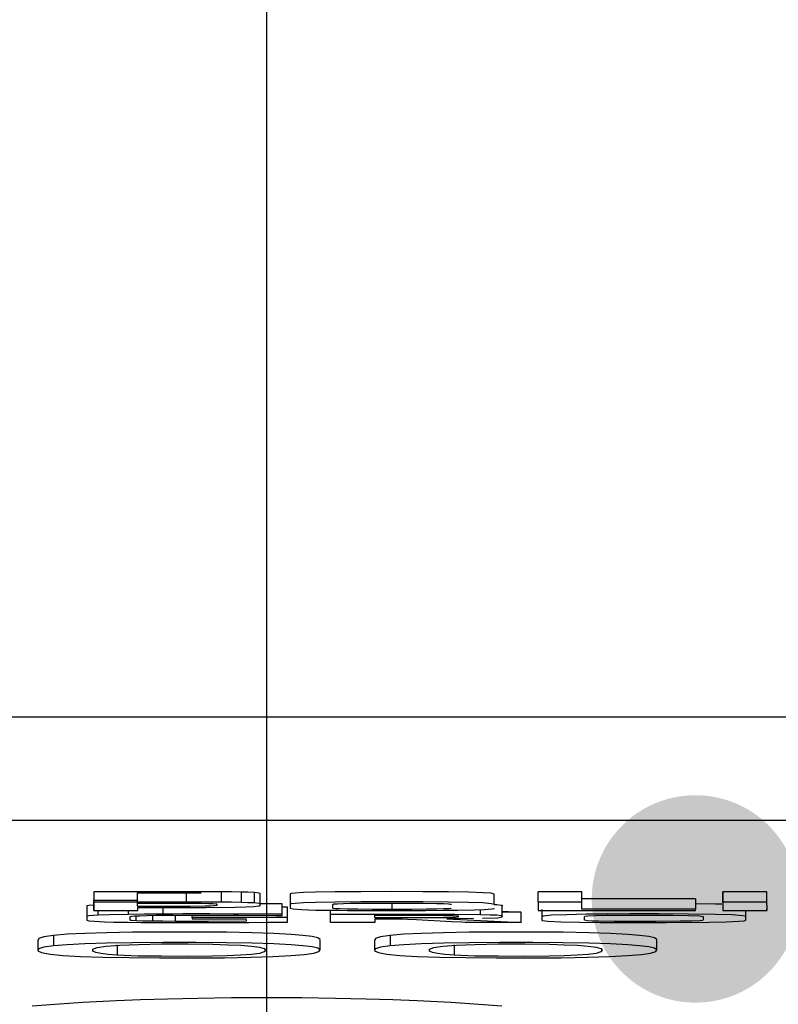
# Model space of a CAD drawing. Header units: millimetres. Extents: x 196 to 2027204, y -221452 to 153872.
# Tile 265 of 381: x 1216934 to 1217007, y -203282 to -203187. Entities that reach past the tile are written whole.
import ezdxf

# ---------------------------------------------------------------- set-up
doc = ezdxf.new("R2010")
doc.units = ezdxf.units.MM
doc.linetypes.add('CENTER', pattern=[50.8, 31.75, -6.35, 6.35, -6.35])
doc.layers.get('Defpoints').update_dxf_attribs({"lineweight": 18})
for name, color, linetype, lineweight in [('00_Основной', 163, 'Continuous', 40), ('ТМ-размеры', 25, 'Continuous', 20), ('Эл.линия силовых сетей', 1, 'Continuous', 50)]:
    doc.layers.add(name, color=color, linetype=linetype, lineweight=lineweight)
doc.styles.add('SFINKS', font='SFINKS.shx', dxfattribs={"width": 0.7, "oblique": 15})
doc.styles.add('Times New Roman', font='times.ttf')
doc.dimstyles.new('кира-50', dxfattribs={"dimtxt": 150, "dimasz": 40, "dimexe": 15, "dimexo": 0, "dimgap": 20, "dimtad": 1, "dimdec": 0, "dimrnd": 5, "dimdsep": 46, "dimtxsty": 'SFINKS', "dimblk1": 'OBLIQUE', "dimblk2": 'OBLIQUE', "dimsah": 1, "dimcen": 2.5, "dimclrd": 252, "dimclre": 252, "dimclrt": 252, "dimadec": 0, "dimazin": 0, "dimtfac": 1, "dimtdec": 0, "dimtofl": 0, "dimtmove": 0, "dimatfit": 3, "dimldrblk": 'OBLIQUE', "dimfxl": 15, "dimtfill": 1, "dimtolj": 1, "dimtzin": 0, "dimlwd": 20, "dimlwe": 20, "dimarcsym": 0})

# ---------------------------------------------------------------- blocks, each defined once
blk = doc.blocks.new('_Oblique')
at = {"color": 0, "linetype": 'ByBlock', "lineweight": -2}
blk.add_line((-0.5, -0.5), (0.5, 0.5), dxfattribs=at)
blk = doc.blocks.new('*D85')
at = {"layer": 'Defpoints', "color": 0, "linetype": 'ByBlock', "lineweight": 50, "transparency": 16777216}
for p in [(1216957.713, -194978.271), (1216957.713, -203390.232), (1218392.047, -203390.232)]:
    blk.add_point(p, dxfattribs=at)
at = {"layer": 'ТМ-размеры', "color": 252, "linetype": 'ByBlock', "lineweight": 20, "transparency": 16777216}
for p, q in [((1216957.713, -194978.271), (1218407.047, -194978.271)), ((1218392.047, -194978.271), (1218392.047, -203390.232)), ((1216957.713, -203390.232), (1218407.047, -203390.232))]:
    blk.add_line(p, q, dxfattribs=at)
at = {"layer": 'ТМ-размеры', "color": 252, "linetype": 'ByBlock', "lineweight": 20, "transparency": 16777216, "xscale": 40, "yscale": 40, "zscale": 40}
for p, rotation in [((1218392.047, -194978.271), 90), ((1218392.047, -203390.232), 270)]:
    blk.add_blockref('_Oblique', p, dxfattribs=dict(at, rotation=rotation))
at = {"layer": 'ТМ-размеры', "color": 252, "linetype": 'ByBlock', "transparency": 16777216, "insert": (1218297.047, -199184.252), "char_height": 150, "attachment_point": 5, "rotation": 90, "style": 'SFINKS', "bg_fill": 3, "box_fill_scale": 1.1, "bg_fill_color": 256, "bg_fill_true_color": 13158600, "bg_fill_transparency": 0}
blk.add_mtext('\\A1;8410', dxfattribs=at)

msp = doc.modelspace()

# ---------------------------------------------------------------- hatches: boundary and pattern name
at = {"layer": '00_Основной', "lineweight": 25, "ltscale": 10}
msp.add_hatch(color=252, dxfattribs=at).paths.add_polyline_path([(1216999.021, -203271.715), (1216999.021, -203281.712), (1216999.705, -203281.688), (1217000.377, -203281.62), (1217001.035, -203281.508), (1217001.678, -203281.354), (1217002.304, -203281.16), (1217002.912, -203280.926), (1217003.499, -203280.654), (1217004.066, -203280.347), (1217004.61, -203280.004), (1217005.129, -203279.628), (1217005.623, -203279.221), (1217006.089, -203278.783), (1217006.527, -203278.317), (1217006.934, -203277.823), (1217007.31, -203277.304), (1217007.652, -203276.76), (1217007.96, -203276.194), (1217008.232, -203275.606), (1217008.465, -203274.998), (1217008.66, -203274.372), (1217008.814, -203273.729), (1217008.926, -203273.071), (1217008.994, -203272.399), (1217009.017, -203271.715), (1217008.994, -203271.031), (1217008.926, -203270.359), (1217008.814, -203269.701), (1217008.66, -203269.058), (1217008.465, -203268.433), (1217008.232, -203267.825), (1217007.96, -203267.237), (1217007.652, -203266.671), (1217007.31, -203266.128), (1217006.934, -203265.608), (1217006.527, -203265.115), (1217006.089, -203264.648), (1217005.623, -203264.211), (1217005.129, -203263.803), (1217004.61, -203263.428), (1217004.066, -203263.085), (1217003.499, -203262.778), (1217002.912, -203262.506), (1217002.304, -203262.272), (1217001.678, -203262.078), (1217001.035, -203261.924), (1217000.377, -203261.812), (1216999.705, -203261.744), (1216999.021, -203261.72), (1216998.336, -203261.744), (1216997.664, -203261.812), (1216997.006, -203261.924), (1216996.364, -203262.078), (1216995.738, -203262.272), (1216995.13, -203262.506), (1216994.542, -203262.778), (1216993.976, -203263.085), (1216993.432, -203263.428), (1216992.913, -203263.803), (1216992.419, -203264.211), (1216991.952, -203264.648), (1216991.515, -203265.115), (1216991.107, -203265.608), (1216990.732, -203266.128), (1216990.389, -203266.671), (1216990.082, -203267.237), (1216989.81, -203267.825), (1216989.576, -203268.433), (1216989.382, -203269.058), (1216989.228, -203269.701), (1216989.116, -203270.359), (1216989.047, -203271.031), (1216989.024, -203271.715), (1216989.047, -203272.399), (1216989.116, -203273.071), (1216989.228, -203273.729), (1216989.382, -203274.372), (1216989.576, -203274.998), (1216989.81, -203275.606), (1216990.082, -203276.194), (1216990.389, -203276.76), (1216990.732, -203277.304), (1216991.107, -203277.823), (1216991.515, -203278.317), (1216991.952, -203278.783), (1216992.419, -203279.221), (1216992.913, -203279.628), (1216993.432, -203280.004), (1216993.976, -203280.347), (1216994.542, -203280.654), (1216995.13, -203280.926), (1216995.738, -203281.16), (1216996.364, -203281.354), (1216997.006, -203281.508), (1216997.664, -203281.62), (1216998.336, -203281.688), (1216999.021, -203281.712)])

# ---------------------------------------------------------------- linework, layer by layer
at = {"color": 252, "linetype": 'CENTER', "lineweight": 25, "ltscale": 10}
msp.add_line((1216957.713, -203390.232, 0.203), (1216957.713, -194978.278, 0.203), dxfattribs=at)
at = {"layer": '00_Основной', "color": 252, "lineweight": 25, "ltscale": 10}
for p, q in [((1216796.61, -203254.172, 0.203), (1217118.808, -203254.172, 0.203)), ((1217118.808, -203264.16, 0.203), (1216796.61, -203264.16, 0.203)), ((1216941.021, -203271.02, 0.203), (1216941.021, -203271.824, 0.203)), ((1216941.021, -203272.827, 0.203), (1216941.021, -203271.824, 0.203)), ((1216945.229, -203272.12, 0.203), (1216945.229, -203271.12, 0.203)), ((1216945.229, -203271.416, 0.203), (1216945.229, -203271.12, 0.203)), ((1216949.957, -203272.12, 0.203), (1216949.957, -203271.12, 0.203)), ((1216953.329, -203272.035, 0.203), (1216953.329, -203271.036, 0.203)), ((1216955.261, -203272.064, 0.203), (1216955.261, -203271.064, 0.203)), ((1216956.529, -203272.107, 0.203), (1216956.529, -203271.104, 0.203)), ((1216957.053, -203272.26, 0.203), (1216957.053, -203271.272, 0.203)), ((1216959.946, -203271.244, 0.203), (1216959.946, -203272.247, 0.203)), ((1216979.617, -203272.247, 0.203), (1216979.617, -203271.244, 0.203)), ((1216988.085, -203271.02, 0.203), (1216983.849, -203271.02, 0.203)), ((1216983.849, -203272.02, 0.203), (1216983.849, -203271.02, 0.203)), ((1216988.085, -203271.712, 0.203), (1216988.085, -203271.02, 0.203)), ((1216988.085, -203272.711, 0.203), (1216988.085, -203271.712, 0.203)), ((1216999.021, -203271.712, 0.203), (1216999.021, -203272.711, 0.203)), ((1217005.906, -203271.02, 0.203), (1217001.673, -203271.02, 0.203)), ((1217001.673, -203272.02, 0.203), (1217001.673, -203271.02, 0.203)), ((1217001.673, -203271.824, 0.203), (1217001.673, -203272.827, 0.203)), ((1217005.906, -203271.316, 0.203), (1217005.906, -203271.02, 0.203)), ((1217005.906, -203272.319, 0.203), (1217005.906, -203271.316, 0.203)), ((1216940.345, -203272.587, 0.203), (1216940.345, -203273.588, 0.203)), ((1216941.021, -203272.02, 0.203), (1216941.021, -203272.827, 0.203)), ((1216941.445, -203273.276, 0.203), (1216941.445, -203272.827, 0.203)), ((1216944.381, -203273.208, 0.203), (1216944.381, -203272.827, 0.203)), ((1216945.229, -203272.415, 0.203), (1216945.229, -203272.12, 0.203)), ((1216945.257, -203272.827, 0.203), (1216945.257, -203272.543, 0.203)), ((1216947.725, -203273.18, 0.203), (1216947.725, -203272.543, 0.203)), ((1216959.185, -203273.191, 0.203), (1216959.185, -203272.192, 0.203)), ((1216959.693, -203272.968, 0.203), (1216959.693, -203272.515, 0.203)), ((1216959.693, -203273.516, 0.203), (1216959.693, -203272.515, 0.203)), ((1216963.853, -203273.18, 0.203), (1216963.853, -203272.812, 0.203)), ((1216969.797, -203272.728, 0.203), (1216969.797, -203272.12, 0.203)), ((1216975.48, -203272.616, 0.203), (1216975.48, -203272.6, 0.203)), ((1216978.317, -203273.208, 0.203), (1216978.317, -203272.74, 0.203)), ((1216980.406, -203273.42, 0.203), (1216980.406, -203272.415, 0.203)), ((1216988.085, -203272.02, 0.203), (1216983.849, -203272.02, 0.203)), ((1216983.849, -203272.827, 0.203), (1216999.021, -203272.827, 0.203)), ((1216988.085, -203272.711, 0.203), (1216988.085, -203272.02, 0.203)), ((1216999.021, -203272.827, 0.203), (1216999.021, -203272.711, 0.203)), ((1217005.906, -203272.02, 0.203), (1217001.673, -203272.02, 0.203)), ((1217001.673, -203272.827, 0.203), (1217005.906, -203272.827, 0.203)), ((1217005.906, -203272.319, 0.203), (1217005.906, -203272.02, 0.203)), ((1217005.906, -203272.319, 0.203), (1217005.906, -203272.827, 0.203)), ((1217005.906, -203272.827, 0.203), (1217005.906, -203272.672, 0.203)), ((1216945.101, -203273.827, 0.203), (1216945.101, -203273.348, 0.203)), ((1216946.725, -203273.871, 0.203), (1216946.725, -203273.304, 0.203)), ((1216948.897, -203273.884, 0.203), (1216948.897, -203273.292, 0.203)), ((1216950.493, -203273.516, 0.203), (1216950.493, -203273.276, 0.203)), ((1216950.493, -203273.516, 0.203), (1216950.493, -203273.631, 0.203)), ((1216950.493, -203273.631, 0.203), (1216955.697, -203273.631, 0.203)), ((1216955.697, -203273.631, 0.203), (1216955.697, -203273.672, 0.203)), ((1216959.693, -203273.956, 0.203), (1216959.693, -203273.516, 0.203)), ((1216968.101, -203273.544, 0.203), (1216968.101, -203273.292, 0.203)), ((1216977.625, -203273.616, 0.203), (1216975.057, -203273.644, 0.203)), ((1216975.057, -203273.644, 0.203), (1216982.213, -203273.984, 0.203)), ((1216980.406, -203272.896, 0.203), (1216982.213, -203272.996, 0.203)), ((1216982.213, -203272.996, 0.203), (1216980.406, -203272.996, 0.203)), ((1216982.213, -203273.984, 0.203), (1216982.213, -203272.996, 0.203)), ((1216935.617, -203275.664, 0.203), (1216935.617, -203276.652, 0.203)), ((1216937.13, -203275.24, 0.203), (1216937.13, -203276.239, 0.203)), ((1216962.852, -203276.652, 0.203), (1216962.852, -203275.664, 0.203)), ((1216968.074, -203275.664, 0.203), (1216968.074, -203276.652, 0.203)), ((1216969.585, -203275.24, 0.203), (1216969.585, -203276.239, 0.203)), ((1216995.31, -203276.652, 0.203), (1216995.31, -203275.664, 0.203)), ((1216943.28, -203276.143, 0.203), (1216943.28, -203277.132, 0.203)), ((1216975.749, -203276.143, 0.203), (1216975.749, -203277.132, 0.203))]:
    msp.add_line(p, q, dxfattribs=at)
at = {"layer": '00_Основной', "color": 252, "lineweight": 25, "ltscale": 10, "elevation": 0.203}
for points in [[(1216951.142, -203271.02), (1216948.757, -203271.02), (1216943.014, -203271.02), (1216941.545, -203271.02), (1216941.165, -203271.02), (1216941.065, -203271.02), (1216941.037, -203271.02), (1216941.021, -203271.02)], [(1216941.021, -203271.824), (1216941.021, -203271.824), (1216941.021, -203271.824), (1216941.15, -203271.824), (1216945.257, -203271.824), (1216945.257, -203271.824)], [(1216945.229, -203271.12), (1216946.865, -203271.12), (1216948.517, -203271.12), (1216949.957, -203271.12)], [(1216949.957, -203271.12), (1216950.673, -203271.132), (1216951.365, -203271.132)], [(1216953.329, -203271.036), (1216952.073, -203271.02), (1216951.142, -203271.02)], [(1216955.261, -203271.064), (1216954.289, -203271.048), (1216953.329, -203271.036)], [(1216956.529, -203271.104), (1216955.882, -203271.076), (1216955.261, -203271.064)], [(1216957.053, -203271.272), (1216957.053, -203271.231), (1216957.053, -203271.204), (1216957.053, -203271.188), (1216956.925, -203271.148), (1216956.529, -203271.104)], [(1216979.617, -203271.244), (1216979.333, -203271.176), (1216978.517, -203271.12), (1216977.133, -203271.064), (1216975.213, -203271.036), (1216972.745, -203271.02), (1216969.737, -203271.004), (1216966.761, -203271.02), (1216964.305, -203271.036), (1216962.401, -203271.064), (1216961.23, -203271.104), (1216960.425, -203271.148), (1216960.045, -203271.204), (1216959.972, -203271.231), (1216959.961, -203271.231), (1216959.946, -203271.244), (1216959.946, -203271.244), (1216959.946, -203271.244), (1216959.946, -203271.244), (1216959.946, -203271.244), (1216959.946, -203271.244), (1216959.946, -203271.244), (1216959.946, -203271.244), (1216959.946, -203271.244), (1216959.946, -203271.244), (1216959.946, -203271.244), (1216959.946, -203271.244), (1216959.946, -203271.244), (1216959.946, -203271.244), (1216959.946, -203271.259), (1216959.946, -203271.272), (1216959.946, -203271.316), (1216959.946, -203271.427), (1216959.946, -203271.473)], [(1216999.021, -203271.712), (1216993.557, -203271.712), (1216989.789, -203271.712), (1216988.209, -203271.712), (1216988.097, -203271.712), (1216988.085, -203271.712), (1216988.085, -203271.712), (1216988.085, -203271.712)], [(1217001.673, -203271.02), (1217001.673, -203271.02), (1217001.673, -203271.02), (1217001.673, -203271.02), (1217001.673, -203271.02), (1217001.673, -203271.02), (1217001.673, -203271.02), (1217001.673, -203271.02), (1217001.673, -203271.036), (1217001.673, -203271.076), (1217001.673, -203271.12), (1217001.673, -203271.176), (1217001.673, -203271.288), (1217001.673, -203271.427), (1217001.673, -203271.544), (1217001.673, -203271.641), (1217001.673, -203271.723), (1217001.673, -203271.796), (1217001.673, -203271.824), (1217001.673, -203271.824), (1217001.673, -203271.824), (1217001.673, -203271.824), (1217001.673, -203271.824)], [(1216941.021, -203272.319), (1216940.557, -203272.347), (1216940.389, -203272.375), (1216940.345, -203272.388), (1216940.345, -203272.404), (1216940.345, -203272.404), (1216940.345, -203272.404), (1216940.345, -203272.404), (1216940.345, -203272.404), (1216940.345, -203272.404), (1216940.345, -203272.404), (1216940.345, -203272.404), (1216940.345, -203272.404), (1216940.345, -203272.404), (1216940.345, -203272.404), (1216940.345, -203272.404), (1216940.345, -203272.404), (1216940.345, -203272.404), (1216940.345, -203272.415), (1216940.345, -203272.415), (1216940.345, -203272.432), (1216940.345, -203272.472), (1216940.345, -203272.587)], [(1216951.142, -203272.02), (1216948.757, -203272.02), (1216943.141, -203272.02), (1216941.645, -203272.02), (1216941.233, -203272.02), (1216941.109, -203272.02), (1216941.021, -203272.02)], [(1216941.021, -203272.827), (1216941.021, -203272.827), (1216941.021, -203272.827), (1216941.037, -203272.827), (1216941.205, -203272.827), (1216943.141, -203272.827), (1216945.257, -203272.827), (1216945.257, -203272.827)], [(1216945.229, -203272.12), (1216946.865, -203272.12), (1216948.517, -203272.12), (1216949.957, -203272.12)], [(1216951.748, -203272.415), (1216950.309, -203272.432), (1216948.573, -203272.443), (1216946.385, -203272.443), (1216945.229, -203272.443)], [(1216945.257, -203272.543), (1216945.709, -203272.543), (1216946.697, -203272.543), (1216947.781, -203272.543), (1216948.066, -203272.543), (1216948.121, -203272.543), (1216948.133, -203272.543), (1216948.133, -203272.543), (1216948.133, -203272.543), (1216948.133, -203272.543), (1216948.133, -203272.543), (1216948.133, -203272.543), (1216951.833, -203272.528), (1216954.613, -203272.499)], [(1216949.957, -203272.12), (1216950.673, -203272.136), (1216951.365, -203272.136)], [(1216953.329, -203272.035), (1216952.073, -203272.02), (1216951.142, -203272.02)], [(1216951.365, -203272.136), (1216952.101, -203272.148), (1216952.509, -203272.163)], [(1216952.509, -203272.163), (1216952.821, -203272.175), (1216952.878, -203272.192), (1216952.878, -203272.192), (1216952.889, -203272.203), (1216952.889, -203272.203), (1216952.889, -203272.203), (1216952.889, -203272.203), (1216952.889, -203272.203), (1216952.889, -203272.203), (1216952.889, -203272.203), (1216952.889, -203272.203), (1216952.889, -203272.203), (1216952.889, -203272.203), (1216952.889, -203272.203), (1216952.889, -203272.203), (1216952.889, -203272.203), (1216952.889, -203272.203), (1216952.889, -203272.203), (1216952.889, -203272.231), (1216952.889, -203272.275), (1216952.889, -203272.304), (1216952.889, -203272.331), (1216952.889, -203272.347), (1216952.821, -203272.36), (1216952.609, -203272.388), (1216952.241, -203272.404), (1216951.748, -203272.415)], [(1216955.261, -203272.064), (1216954.289, -203272.035), (1216953.329, -203272.035)], [(1216954.613, -203272.499), (1216955.669, -203272.472), (1216956.445, -203272.443), (1216956.942, -203272.388), (1216957.038, -203272.375), (1216957.053, -203272.36), (1216957.053, -203272.347), (1216957.053, -203272.347), (1216957.053, -203272.347), (1216957.053, -203272.347), (1216957.053, -203272.347), (1216957.053, -203272.347), (1216957.053, -203272.347), (1216957.053, -203272.347), (1216957.053, -203272.347), (1216957.053, -203272.347), (1216957.053, -203272.347), (1216957.053, -203272.347), (1216957.053, -203272.347), (1216957.053, -203272.347), (1216957.053, -203272.331), (1216957.053, -203272.319), (1216957.053, -203272.26), (1216957.053, -203272.231), (1216957.053, -203272.203), (1216957.053, -203272.192), (1216956.925, -203272.148), (1216956.529, -203272.107)], [(1216956.529, -203272.107), (1216955.882, -203272.079), (1216955.261, -203272.064)], [(1216959.185, -203272.192), (1216959.185, -203272.192), (1216959.185, -203272.192), (1216959.185, -203272.192), (1216959.185, -203272.192), (1216959.185, -203272.192), (1216959.17, -203272.192), (1216959.157, -203272.192), (1216959.113, -203272.192), (1216958.985, -203272.192), (1216958.845, -203272.192), (1216958.801, -203272.192), (1216958.801, -203272.192), (1216958.801, -203272.192), (1216958.789, -203272.192), (1216958.789, -203272.192), (1216958.789, -203272.192), (1216958.789, -203272.192), (1216957.053, -203272.175)], [(1216959.693, -203272.515), (1216959.693, -203272.515), (1216959.693, -203272.515), (1216959.678, -203272.515), (1216959.297, -203272.515), (1216959.185, -203272.515)], [(1216979.617, -203272.247), (1216979.617, -203272.247), (1216979.617, -203272.247), (1216979.617, -203272.247), (1216979.617, -203272.247), (1216979.333, -203272.175), (1216978.517, -203272.107), (1216977.133, -203272.064), (1216975.213, -203272.035), (1216972.745, -203272.008), (1216969.737, -203272.008), (1216966.761, -203272.008), (1216964.305, -203272.035), (1216962.401, -203272.064), (1216961.23, -203272.107), (1216960.425, -203272.148), (1216960.045, -203272.203), (1216959.972, -203272.22), (1216959.961, -203272.231), (1216959.946, -203272.231), (1216959.946, -203272.247), (1216959.946, -203272.247), (1216959.946, -203272.247), (1216959.946, -203272.247), (1216959.946, -203272.247), (1216959.946, -203272.247), (1216959.946, -203272.247), (1216959.946, -203272.247), (1216959.946, -203272.247), (1216959.946, -203272.247), (1216959.946, -203272.247), (1216959.946, -203272.247), (1216959.946, -203272.247), (1216959.946, -203272.247), (1216959.946, -203272.275), (1216959.946, -203272.319), (1216959.946, -203272.432), (1216959.946, -203272.499), (1216959.946, -203272.572), (1216959.946, -203272.6), (1216959.946, -203272.616), (1216959.946, -203272.616), (1216959.946, -203272.616), (1216959.946, -203272.616), (1216959.946, -203272.616), (1216959.946, -203272.616), (1216959.946, -203272.616), (1216959.946, -203272.616), (1216960.229, -203272.683), (1216961.045, -203272.74), (1216962.401, -203272.784), (1216963.066, -203272.796), (1216963.785, -203272.812), (1216964.59, -203272.812), (1216965.465, -203272.827), (1216966.421, -203272.827), (1216967.453, -203272.84), (1216968.554, -203272.84), (1216969.737, -203272.84), (1216972.997, -203272.827)], [(1216969.797, -203272.728), (1216967.906, -203272.728), (1216966.481, -203272.711), (1216965.449, -203272.7), (1216964.773, -203272.683), (1216964.322, -203272.656), (1216964.109, -203272.644), (1216964.053, -203272.616), (1216964.053, -203272.616), (1216964.053, -203272.616), (1216964.053, -203272.616), (1216964.053, -203272.616), (1216964.053, -203272.616), (1216964.053, -203272.616), (1216964.053, -203272.616), (1216964.053, -203272.616), (1216964.053, -203272.616), (1216964.053, -203272.616), (1216964.053, -203272.616), (1216964.053, -203272.616), (1216964.053, -203272.616), (1216964.053, -203272.616), (1216964.053, -203272.616), (1216964.053, -203272.616), (1216964.053, -203272.6), (1216964.053, -203272.587), (1216964.053, -203272.543), (1216964.053, -203272.432), (1216964.053, -203272.36), (1216964.053, -203272.304), (1216964.053, -203272.26), (1216964.053, -203272.247), (1216964.165, -203272.203), (1216964.505, -203272.175)], [(1216964.505, -203272.175), (1216965.109, -203272.148), (1216965.745, -203272.136)], [(1216965.745, -203272.136), (1216966.733, -203272.12), (1216967.537, -203272.12)], [(1216967.537, -203272.12), (1216967.906, -203272.12), (1216968.301, -203272.12), (1216968.709, -203272.12), (1216969.145, -203272.12), (1216969.598, -203272.12), (1216971.109, -203272.12), (1216972.801, -203272.12), (1216974.07, -203272.148), (1216974.75, -203272.163), (1216975.213, -203272.192), (1216975.426, -203272.22), (1216975.469, -203272.231), (1216975.48, -203272.231), (1216975.48, -203272.231), (1216975.48, -203272.231), (1216975.48, -203272.231), (1216975.48, -203272.231), (1216975.48, -203272.247), (1216975.48, -203272.247), (1216975.48, -203272.247), (1216975.48, -203272.247), (1216975.48, -203272.247), (1216975.48, -203272.247), (1216975.48, -203272.247), (1216975.48, -203272.247), (1216975.48, -203272.247), (1216975.48, -203272.247), (1216975.48, -203272.247), (1216975.48, -203272.26)], [(1216975.48, -203272.616), (1216975.454, -203272.629), (1216975.269, -203272.656), (1216974.776, -203272.683), (1216974.101, -203272.7), (1216973.084, -203272.711), (1216971.674, -203272.728), (1216969.797, -203272.728)], [(1216972.997, -203272.827), (1216974.704, -203272.812), (1216976.073, -203272.796)], [(1216976.073, -203272.796), (1216977.685, -203272.768), (1216978.657, -203272.728)], [(1216978.657, -203272.728), (1216979.433, -203272.672), (1216979.573, -203272.644), (1216979.617, -203272.629), (1216979.617, -203272.616), (1216979.617, -203272.616), (1216979.617, -203272.616), (1216979.617, -203272.616), (1216979.617, -203272.616), (1216979.617, -203272.616), (1216979.617, -203272.616), (1216979.617, -203272.616)], [(1216979.617, -203272.247), (1216979.885, -203272.26), (1216980.31, -203272.304), (1216980.377, -203272.331), (1216980.406, -203272.347), (1216980.406, -203272.347), (1216980.406, -203272.347), (1216980.406, -203272.347), (1216980.406, -203272.347), (1216980.406, -203272.347), (1216980.406, -203272.347), (1216980.406, -203272.347), (1216980.406, -203272.347), (1216980.406, -203272.347), (1216980.406, -203272.347), (1216980.406, -203272.347), (1216980.406, -203272.347), (1216980.406, -203272.347), (1216980.406, -203272.347), (1216980.406, -203272.36), (1216980.406, -203272.375), (1216980.406, -203272.415)], [(1216983.849, -203272.02), (1216983.849, -203272.02), (1216983.849, -203272.02), (1216983.849, -203272.02), (1216983.849, -203272.02), (1216983.849, -203272.052), (1216983.849, -203272.415), (1216983.849, -203272.827)], [(1216984.217, -203272.728), (1216984.217, -203273.219), (1216984.217, -203273.716)], [(1216999.021, -203272.711), (1216993.557, -203272.711), (1216989.789, -203272.711), (1216988.209, -203272.711), (1216988.097, -203272.711), (1216988.085, -203272.711), (1216988.085, -203272.711), (1216988.085, -203272.711)], [(1217001.561, -203272.231), (1217000.953, -203272.22), (1216999.021, -203272.192)], [(1217001.673, -203272.02), (1217001.673, -203272.02), (1217001.673, -203272.02), (1217001.673, -203272.02), (1217001.673, -203272.02), (1217001.673, -203272.02), (1217001.673, -203272.02), (1217001.673, -203272.02), (1217001.673, -203272.035), (1217001.673, -203272.064), (1217001.673, -203272.12), (1217001.673, -203272.175), (1217001.673, -203272.288), (1217001.673, -203272.415), (1217001.673, -203272.528), (1217001.673, -203272.644), (1217001.673, -203272.728), (1217001.673, -203272.796), (1217001.673, -203272.827), (1217001.673, -203272.827), (1217001.673, -203272.827), (1217001.673, -203272.827), (1217001.673, -203272.827)], [(1217003.889, -203273.476), (1217003.889, -203272.979), (1217003.889, -203272.827)], [(1216941.445, -203273.276), (1216940.557, -203273.348), (1216940.389, -203273.376), (1216940.345, -203273.392), (1216940.345, -203273.405), (1216940.345, -203273.405), (1216940.345, -203273.405), (1216940.345, -203273.405), (1216940.345, -203273.405), (1216940.345, -203273.405), (1216940.345, -203273.405), (1216940.345, -203273.405), (1216940.345, -203273.405), (1216940.345, -203273.405), (1216940.345, -203273.405), (1216940.345, -203273.405), (1216940.345, -203273.405), (1216940.345, -203273.405), (1216940.345, -203273.405), (1216940.345, -203273.42), (1216940.345, -203273.431), (1216940.345, -203273.476), (1216940.345, -203273.588), (1216940.345, -203273.659), (1216940.345, -203273.716), (1216940.345, -203273.756), (1216940.345, -203273.771), (1216940.529, -203273.827), (1216941.093, -203273.871)], [(1216944.381, -203273.208), (1216942.545, -203273.237), (1216941.445, -203273.276)], [(1216947.725, -203273.18), (1216945.893, -203273.191), (1216944.381, -203273.208)], [(1216945.101, -203273.827), (1216944.649, -203273.799), (1216944.565, -203273.783), (1216944.549, -203273.771), (1216944.549, -203273.771), (1216944.538, -203273.771), (1216944.538, -203273.771), (1216944.538, -203273.771), (1216944.538, -203273.771), (1216944.538, -203273.771), (1216944.538, -203273.771), (1216944.538, -203273.771), (1216944.538, -203273.771), (1216944.538, -203273.771), (1216944.538, -203273.771), (1216944.538, -203273.771), (1216944.538, -203273.771), (1216944.538, -203273.771), (1216944.538, -203273.771), (1216944.538, -203273.756), (1216944.538, -203273.744), (1216944.538, -203273.699), (1216944.538, -203273.588), (1216944.538, -203273.531), (1216944.538, -203273.487), (1216944.538, -203273.448), (1216944.538, -203273.42), (1216944.538, -203273.405), (1216944.649, -203273.376), (1216944.946, -203273.348), (1216945.453, -203273.335), (1216946.173, -203273.304), (1216947.05, -203273.292), (1216948.121, -203273.292), (1216949.389, -203273.276), (1216950.857, -203273.276), (1216951.409, -203273.276), (1216951.789, -203273.276), (1216952.185, -203273.276), (1216954.938, -203273.292)], [(1216959.185, -203273.191), (1216959.185, -203273.191), (1216959.185, -203273.191), (1216959.185, -203273.191), (1216959.185, -203273.191), (1216959.185, -203273.191), (1216959.17, -203273.191), (1216959.157, -203273.191), (1216959.113, -203273.191), (1216958.985, -203273.191), (1216958.845, -203273.191), (1216958.801, -203273.191), (1216958.801, -203273.191), (1216958.801, -203273.191), (1216958.789, -203273.191), (1216958.789, -203273.191), (1216958.789, -203273.191), (1216958.789, -203273.191), (1216956.702, -203273.18), (1216954.497, -203273.18), (1216952.213, -203273.164), (1216950.562, -203273.164), (1216949.59, -203273.164), (1216948.641, -203273.18), (1216947.725, -203273.18)], [(1216959.693, -203273.516), (1216959.693, -203273.516), (1216959.693, -203273.516), (1216959.678, -203273.516), (1216959.297, -203273.516), (1216955.106, -203273.516), (1216950.493, -203273.516), (1216950.493, -203273.516)], [(1216954.938, -203273.292), (1216958.621, -203273.304), (1216958.901, -203273.304), (1216959.157, -203273.319), (1216959.185, -203273.319), (1216959.185, -203273.319), (1216959.185, -203273.319)], [(1216955.697, -203273.744), (1216955.697, -203273.856), (1216955.697, -203273.871), (1216955.697, -203273.871), (1216955.697, -203273.871), (1216955.697, -203273.871), (1216955.697, -203273.871)], [(1216959.185, -203273.319), (1216959.185, -203273.319), (1216959.185, -203273.319), (1216959.185, -203273.319), (1216959.185, -203273.319), (1216959.185, -203273.319), (1216959.185, -203273.319), (1216959.185, -203273.304), (1216959.185, -203273.304), (1216959.185, -203273.304), (1216959.185, -203273.276), (1216959.185, -203273.237), (1216959.185, -203273.208), (1216959.185, -203273.191), (1216959.185, -203273.191), (1216959.185, -203273.191), (1216959.185, -203273.191), (1216959.185, -203273.191), (1216959.185, -203273.191), (1216959.185, -203273.191)], [(1216970.629, -203273.659), (1216970.629, -203273.659), (1216970.629, -203273.659), (1216970.629, -203273.659), (1216970.629, -203273.659), (1216970.614, -203273.659), (1216970.614, -203273.659), (1216970.601, -203273.659), (1216970.544, -203273.659), (1216970.374, -203273.659), (1216969.91, -203273.659), (1216968.893, -203273.659), (1216968.357, -203273.659), (1216968.101, -203273.659), (1216968.101, -203273.659), (1216968.101, -203273.659), (1216968.101, -203273.659), (1216968.101, -203273.659), (1216968.101, -203273.659), (1216968.101, -203273.659), (1216968.101, -203273.659), (1216968.101, -203273.659), (1216968.101, -203273.659), (1216968.101, -203273.659), (1216968.101, -203273.672), (1216968.101, -203273.699), (1216968.101, -203273.756), (1216968.101, -203273.827), (1216968.101, -203273.884), (1216968.101, -203273.939), (1216968.101, -203273.984), (1216968.101, -203273.984), (1216968.101, -203273.984), (1216968.101, -203273.984), (1216968.101, -203273.984), (1216968.089, -203273.984), (1216968.089, -203273.984), (1216968.089, -203273.984), (1216967.353, -203273.984), (1216965.985, -203273.984), (1216964.601, -203273.984), (1216963.869, -203273.984), (1216963.853, -203273.984), (1216963.853, -203273.984), (1216963.853, -203273.984), (1216963.853, -203273.984), (1216963.853, -203273.984), (1216963.853, -203273.984), (1216963.853, -203273.984), (1216963.853, -203273.984), (1216963.853, -203273.984), (1216963.853, -203273.984), (1216963.853, -203273.984), (1216963.853, -203273.967), (1216963.853, -203273.9), (1216963.853, -203273.812), (1216963.853, -203273.699), (1216963.853, -203273.588), (1216963.853, -203273.476), (1216963.853, -203273.363), (1216963.853, -203273.263), (1216963.853, -203273.208), (1216963.853, -203273.18), (1216963.853, -203273.18), (1216963.853, -203273.18), (1216963.869, -203273.18), (1216963.869, -203273.18), (1216964.305, -203273.18), (1216965.225, -203273.18), (1216966.481, -203273.18), (1216968.608, -203273.18), (1216970.601, -203273.18), (1216971.801, -203273.18), (1216972.068, -203273.18), (1216972.125, -203273.18), (1216972.125, -203273.18), (1216972.138, -203273.18), (1216972.138, -203273.18), (1216972.138, -203273.18), (1216972.138, -203273.18), (1216972.138, -203273.18), (1216975.821, -203273.191), (1216978.317, -203273.208)], [(1216968.101, -203273.292), (1216968.101, -203273.292), (1216968.101, -203273.292), (1216968.101, -203273.292), (1216968.101, -203273.292), (1216968.101, -203273.292), (1216968.101, -203273.292), (1216968.129, -203273.292), (1216968.185, -203273.292), (1216968.368, -203273.292), (1216968.905, -203273.292), (1216970.205, -203273.292), (1216971.785, -203273.292), (1216972.193, -203273.292), (1216972.277, -203273.292), (1216972.293, -203273.292), (1216972.293, -203273.292), (1216972.293, -203273.292), (1216972.308, -203273.292), (1216972.308, -203273.292), (1216972.308, -203273.292), (1216973.705, -203273.292), (1216974.722, -203273.304), (1216975.284, -203273.304), (1216975.681, -203273.319), (1216975.977, -203273.335), (1216976.117, -203273.348), (1216976.161, -203273.348), (1216976.161, -203273.363), (1216976.161, -203273.363), (1216976.161, -203273.363), (1216976.161, -203273.363), (1216976.161, -203273.363), (1216976.161, -203273.363), (1216976.161, -203273.363), (1216976.161, -203273.363), (1216976.161, -203273.363), (1216976.161, -203273.363), (1216976.161, -203273.363), (1216976.161, -203273.363), (1216976.161, -203273.363), (1216976.161, -203273.363), (1216976.161, -203273.363), (1216976.161, -203273.363), (1216976.161, -203273.363), (1216976.161, -203273.363), (1216976.161, -203273.376), (1216976.161, -203273.42), (1216976.161, -203273.448), (1216976.161, -203273.46), (1216976.161, -203273.46), (1216976.161, -203273.46), (1216976.161, -203273.476), (1216976.161, -203273.476)], [(1216975.284, -203273.531), (1216973.945, -203273.544), (1216971.997, -203273.544), (1216969.229, -203273.544), (1216968.453, -203273.544), (1216968.229, -203273.544), (1216968.101, -203273.544)], [(1216976.993, -203273.984), (1216976.993, -203273.984), (1216976.993, -203273.984), (1216976.993, -203273.984), (1216976.993, -203273.984), (1216976.993, -203273.984), (1216976.978, -203273.984), (1216976.937, -203273.984), (1216976.821, -203273.984), (1216976.486, -203273.956), (1216975.509, -203273.912), (1216974.409, -203273.856), (1216973.237, -203273.799), (1216972.138, -203273.744), (1216971.249, -203273.688), (1216970.753, -203273.659), (1216970.641, -203273.659), (1216970.629, -203273.659), (1216970.629, -203273.659), (1216970.629, -203273.659), (1216970.629, -203273.659), (1216970.629, -203273.659), (1216970.629, -203273.659)], [(1216976.161, -203273.476), (1216976.089, -203273.487), (1216975.893, -203273.516), (1216975.637, -203273.516), (1216975.284, -203273.531)], [(1216978.317, -203273.208), (1216979.221, -203273.237), (1216979.885, -203273.263), (1216980.31, -203273.304), (1216980.377, -203273.335), (1216980.406, -203273.335), (1216980.406, -203273.348), (1216980.406, -203273.348), (1216980.406, -203273.348), (1216980.406, -203273.348), (1216980.406, -203273.348), (1216980.406, -203273.348), (1216980.406, -203273.348), (1216980.406, -203273.348), (1216980.406, -203273.348), (1216980.406, -203273.348), (1216980.406, -203273.348), (1216980.406, -203273.348), (1216980.406, -203273.348), (1216980.406, -203273.348), (1216980.406, -203273.363), (1216980.406, -203273.376), (1216980.406, -203273.42)], [(1216980.406, -203273.476), (1216980.406, -203273.476), (1216980.406, -203273.487), (1216980.406, -203273.487), (1216980.406, -203273.487), (1216980.406, -203273.487), (1216980.406, -203273.487), (1216980.406, -203273.487), (1216979.928, -203273.56), (1216978.502, -203273.603)], [(1217003.889, -203273.771), (1217003.889, -203273.476), (1217003.889, -203273.405), (1217003.577, -203273.335), (1217002.577, -203273.263), (1217000.953, -203273.219), (1216998.314, -203273.18), (1216995.506, -203273.164), (1216992.669, -203273.164), (1216990.553, -203273.18), (1216988.505, -203273.191), (1216986.617, -203273.237), (1216985.161, -203273.276), (1216984.33, -203273.363), (1216984.217, -203273.448), (1216984.217, -203273.531), (1216984.217, -203273.616), (1216984.217, -203273.699), (1216984.23, -203273.783), (1216984.781, -203273.871), (1216986.037, -203273.927), (1216987.845, -203273.967), (1216989.877, -203273.984), (1216991.976, -203273.995), (1216996.226, -203273.995), (1217000.346, -203273.956)], [(1217000.346, -203273.956), (1217001.981, -203273.927), (1217003.198, -203273.871), (1217003.732, -203273.827), (1217003.889, -203273.771)], [(1216941.093, -203273.871), (1216942.053, -203273.912), (1216942.969, -203273.939)], [(1216942.969, -203273.939), (1216944.338, -203273.967), (1216945.58, -203273.984)], [(1216946.725, -203273.871), (1216945.709, -203273.843), (1216945.101, -203273.827)], [(1216945.58, -203273.984), (1216947.161, -203273.995), (1216948.345, -203273.995)], [(1216948.897, -203273.884), (1216947.685, -203273.871), (1216946.725, -203273.871)], [(1216948.345, -203273.995), (1216948.925, -203273.995), (1216949.518, -203273.995), (1216950.126, -203273.995), (1216950.761, -203273.995), (1216951.957, -203273.995), (1216955.965, -203273.984), (1216957.829, -203273.967), (1216958.677, -203273.967), (1216959.041, -203273.967), (1216959.214, -203273.967), (1216959.281, -203273.967), (1216959.309, -203273.967), (1216959.325, -203273.967), (1216959.338, -203273.967), (1216959.338, -203273.967), (1216959.338, -203273.967), (1216959.338, -203273.967), (1216959.338, -203273.967), (1216959.338, -203273.967), (1216959.338, -203273.967), (1216959.338, -203273.967), (1216959.353, -203273.967), (1216959.369, -203273.967), (1216959.409, -203273.967), (1216959.521, -203273.967), (1216959.649, -203273.956), (1216959.693, -203273.956), (1216959.693, -203273.956), (1216959.693, -203273.956), (1216959.693, -203273.956), (1216959.693, -203273.956), (1216959.693, -203273.956)], [(1216955.697, -203273.871), (1216952.073, -203273.884), (1216948.897, -203273.884)], [(1216982.213, -203273.984), (1216979.601, -203273.984), (1216977.218, -203273.984), (1216977.004, -203273.984), (1216976.993, -203273.984), (1216976.993, -203273.984), (1216976.993, -203273.984)], [(1216937.13, -203275.24), (1216936.209, -203275.367), (1216935.717, -203275.52), (1216935.645, -203275.691)], [(1216962.826, -203275.664), (1216962.852, -203275.62), (1216962.625, -203275.463), (1216962.061, -203275.323), (1216961.173, -203275.224), (1216960.045, -203275.14), (1216958.381, -203275.04), (1216956.305, -203274.983), (1216953.809, -203274.928), (1216950.901, -203274.915), (1216947.685, -203274.915), (1216944.761, -203274.928), (1216942.249, -203274.972), (1216940.149, -203275.04), (1216938.442, -203275.127), (1216937.13, -203275.24)], [(1216969.585, -203275.24), (1216968.665, -203275.367), (1216968.173, -203275.52), (1216968.101, -203275.691)], [(1216995.282, -203275.664), (1216995.31, -203275.62), (1216995.081, -203275.463), (1216994.517, -203275.323), (1216993.629, -203275.224), (1216992.501, -203275.14), (1216990.849, -203275.04), (1216988.76, -203274.983), (1216986.261, -203274.928), (1216983.358, -203274.915), (1216980.137, -203274.915), (1216977.218, -203274.928), (1216974.722, -203274.972), (1216972.618, -203275.04), (1216970.897, -203275.127), (1216969.585, -203275.24)], [(1216937.13, -203276.239), (1216936.209, -203276.367), (1216935.717, -203276.524), (1216935.634, -203276.708), (1216935.985, -203276.891), (1216936.805, -203277.032), (1216938.061, -203277.159), (1216939.753, -203277.255), (1216941.885, -203277.327), (1216944.425, -203277.368), (1216947.357, -203277.399), (1216950.634, -203277.399), (1216953.61, -203277.384), (1216956.166, -203277.327), (1216958.293, -203277.272), (1216960.029, -203277.172), (1216961.341, -203277.072)], [(1216961.341, -203277.072), (1216962.233, -203276.948), (1216962.726, -203276.792), (1216962.852, -203276.624), (1216962.625, -203276.453), (1216962.061, -203276.323), (1216961.173, -203276.228), (1216960.045, -203276.128), (1216958.381, -203276.044), (1216956.305, -203275.971), (1216953.809, -203275.932), (1216950.901, -203275.903), (1216947.685, -203275.903), (1216944.761, -203275.932), (1216942.249, -203275.971), (1216940.149, -203276.044), (1216938.442, -203276.128), (1216937.13, -203276.239)], [(1216943.28, -203277.132), (1216942.393, -203277.072), (1216941.701, -203276.987), (1216941.222, -203276.891), (1216940.925, -203276.747), (1216940.925, -203276.564), (1216941.333, -203276.396), (1216942.209, -203276.256), (1216943.533, -203276.156)], [(1216943.533, -203276.156), (1216945.341, -203276.099), (1216947.558, -203276.056), (1216950.126, -203276.056), (1216952.509, -203276.084), (1216953.922, -203276.128), (1216955.189, -203276.172), (1216956.233, -203276.256), (1216956.981, -203276.352), (1216957.432, -203276.496), (1216957.589, -203276.652), (1216957.432, -203276.819), (1216956.981, -203276.96), (1216956.222, -203277.061), (1216955.178, -203277.132), (1216953.893, -203277.187), (1216952.481, -203277.229), (1216950.109, -203277.255), (1216947.541, -203277.244), (1216945.257, -203277.216), (1216943.28, -203277.132)], [(1216969.585, -203276.239), (1216968.665, -203276.367), (1216968.173, -203276.524), (1216968.089, -203276.708), (1216968.453, -203276.891), (1216969.26, -203277.032), (1216970.513, -203277.159), (1216972.21, -203277.255), (1216974.341, -203277.327), (1216976.88, -203277.368), (1216979.813, -203277.399), (1216983.089, -203277.399), (1216986.065, -203277.384), (1216988.621, -203277.327), (1216990.749, -203277.272), (1216992.485, -203277.172), (1216993.814, -203277.072)], [(1216993.814, -203277.072), (1216994.689, -203276.948), (1216995.197, -203276.792), (1216995.31, -203276.624), (1216995.081, -203276.453), (1216994.517, -203276.323), (1216993.629, -203276.228), (1216992.501, -203276.128), (1216990.849, -203276.044), (1216988.76, -203275.971), (1216986.261, -203275.932), (1216983.358, -203275.903), (1216980.137, -203275.903), (1216977.218, -203275.932), (1216974.722, -203275.971), (1216972.618, -203276.044), (1216970.897, -203276.128), (1216969.585, -203276.239)], [(1216975.749, -203277.132), (1216974.848, -203277.072), (1216974.157, -203276.987), (1216973.677, -203276.891), (1216973.381, -203276.747), (1216973.381, -203276.564), (1216973.789, -203276.396), (1216974.665, -203276.256), (1216975.989, -203276.156)], [(1216975.989, -203276.156), (1216977.798, -203276.099), (1216980.013, -203276.056), (1216982.581, -203276.056), (1216984.965, -203276.084), (1216986.377, -203276.128), (1216987.646, -203276.172), (1216988.689, -203276.256), (1216989.437, -203276.352), (1216989.89, -203276.496), (1216990.045, -203276.652), (1216989.89, -203276.819), (1216989.437, -203276.96), (1216988.677, -203277.061), (1216987.633, -203277.132), (1216986.362, -203277.187), (1216984.949, -203277.229), (1216982.566, -203277.255), (1216979.998, -203277.244), (1216977.726, -203277.216), (1216975.749, -203277.132)], [(1216935.069, -203282.028), (1216937.269, -203281.844), (1216939.949, -203281.659), (1216943.225, -203281.504), (1216945.509, -203281.404), (1216948.121, -203281.336), (1216951.042, -203281.265), (1216954.289, -203281.223), (1216957.69, -203281.208), (1216961.089, -203281.223), (1216964.333, -203281.265), (1216967.269, -203281.336), (1216969.866, -203281.404), (1216972.181, -203281.491), (1216975.441, -203281.659), (1216978.134, -203281.844), (1216980.349, -203282.028)]]:
    msp.add_lwpolyline(points, dxfattribs=at)
msp.add_lwpolyline([(1216999.753, -203273.405), (1216999.753, -203273.744), (1216999.74, -203273.783), (1216999.442, -203273.827), (1216998.637, -203273.856), (1216997.564, -203273.871), (1216995.197, -203273.884), (1216992.781, -203273.884), (1216991.189, -203273.884), (1216989.693, -203273.856), (1216989.057, -203273.843), (1216988.593, -203273.812), (1216988.325, -203273.771), (1216988.325, -203273.431), (1216988.353, -203273.392), (1216988.662, -203273.348), (1216989.425, -203273.304), (1216990.498, -203273.292), (1216992.853, -203273.276), (1216995.282, -203273.276), (1216996.873, -203273.292), (1216998.341, -203273.304), (1216999.429, -203273.348)], close=True, dxfattribs=at)

# ---------------------------------------------------------------- next in the draw order: dimensions: what is measured, and where the dimension line sits
at = {"layer": 'ТМ-размеры', "color": 3, "linetype": 'ByBlock'}
dim = msp.add_linear_dim(base=(1218392.047, -203390.232, 0.203), p1=(1216957.713, -194978.271, 0.203), p2=(1216957.713, -203390.232, 0.203), angle=90, dimstyle='кира-50', dxfattribs=at)
dim.commit()
dim.dimension.update_dxf_attribs({"geometry": '*D85', "text_midpoint": (1218297.047, -199184.252, 0.203)})

# ---------------------------------------------------------------- next in the draw order: texts
at = {"layer": 'Эл.линия силовых сетей', "color": 1, "lineweight": 20, "ltscale": 200, "insert": (1141695.24, -202736.661, 0.419), "char_height": 300, "attachment_point": 1, "rotation": 359.89766, "style": 'Times New Roman', "bg_fill": 3, "box_fill_scale": 1, "bg_fill_color": 256, "bg_fill_transparency": 0}
msp.add_mtext_dynamic_manual_height_columns('\\pi16.00321;{\\L\\C0;5ДСП-36Вт-IP54\\P\\pi1335.61388;\\l2,6}', width=3198.33663, gutter_width=1250, heights=[0], dxfattribs=at)

doc.saveas('drawing.dxf')
